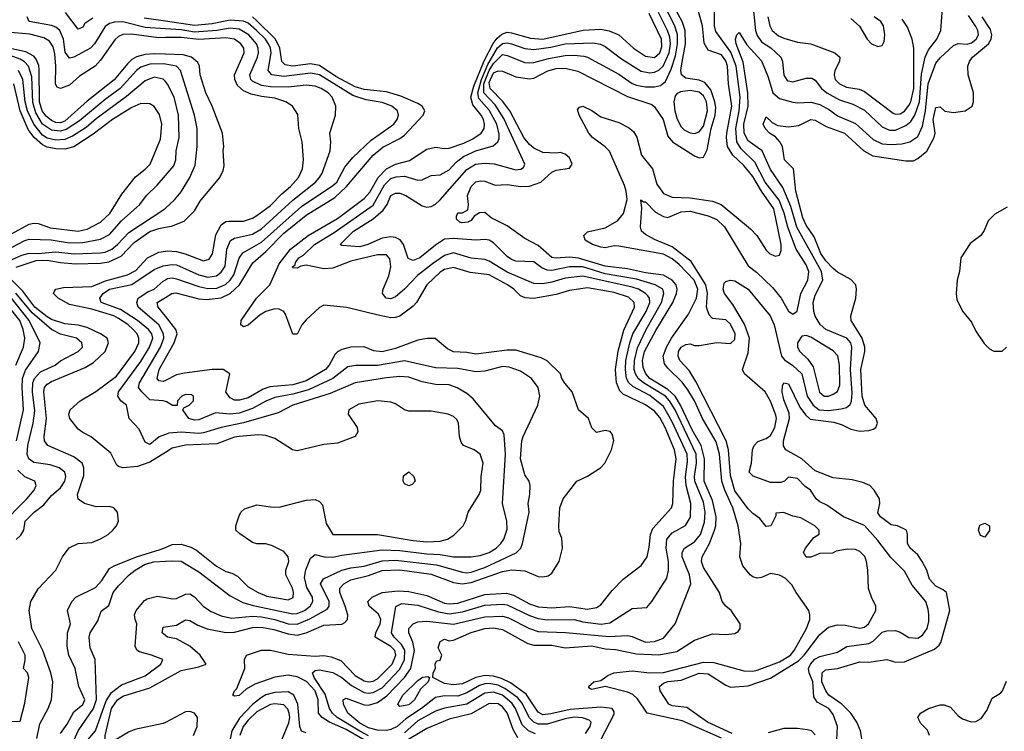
# Model space of a CAD drawing. Header units: inches. Extents: x 1793402 to 1900366, y 320852 to 470679.
# Tile 362 of 604: x 1849347 to 1853757, y 425248 to 428438. Entities that reach past the tile are written whole.
import ezdxf

# ---------------------------------------------------------------- set-up
doc = ezdxf.new("R2010")
doc.units = ezdxf.units.IN
doc.header["$MEASUREMENT"] = 0
doc.layers.add('B8442', color=7, linetype='Continuous')
doc.layers.add('B8452', color=7, linetype='Continuous')

msp = doc.modelspace()

# ---------------------------------------------------------------- linework, layer by layer
at = {"layer": 'B8442', "color": 4}
for points, elevation in [([(1849674.9, 428445.1), (1849639.8, 428420.2), (1849630, 428404), (1849610, 428395.3), (1849552.7, 428470)], 308), ([(1850000, 428397), (1849910, 428402.4), (1849810, 428428.5), (1849772.7, 428427.3), (1849750, 428420.5), (1849730, 428407.3), (1849682.4, 428330), (1849664.9, 428310), (1849590, 428269.4), (1849570, 428265.2), (1849551.7, 428291.7), (1849543.5, 428350), (1849527, 428390), (1849510, 428403.6), (1849490, 428411.5), (1849390, 428429.6), (1849380.9, 428450)], 312), ([(1850000, 428430.5), (1849904.7, 428444.7)], 308), ([(1850000, 428357.4), (1849970, 428357.1), (1849847.7, 428372.3), (1849809, 428371), (1849790, 428362.9), (1849772.8, 428347.2), (1849710, 428257), (1849685.5, 428230), (1849615.6, 428184.4), (1849570, 428145.1), (1849530, 428129.4), (1849515.1, 428135.1), (1849508.2, 428148.2), (1849509.8, 428230.2), (1849505.5, 428285.5), (1849496.9, 428316.9), (1849481.5, 428341.5), (1849456.1, 428356.1), (1849393.5, 428373.5), (1849290, 428382)], 316), ([(1850000, 428238.1), (1849990, 428239.8), (1849930, 428238.5), (1849890, 428224.7), (1849870, 428209.6), (1849797.6, 428130), (1849730, 428080.4), (1849615.3, 427984.7), (1849554.9, 427945.1), (1849530, 427938.4), (1849490, 427942.4), (1849450, 427969.8), (1849420.4, 428020.4), (1849406.5, 428066.5), (1849401.8, 428181.8), (1849386.9, 428230), (1849369, 428249), (1849350, 428260.4), (1849230, 428304.2)], 328), ([(1850000, 428282.6), (1849950, 428284.5), (1849910, 428282), (1849870, 428271.1), (1849850, 428259.7), (1849830, 428240.5), (1849771, 428169), (1849650, 428072.8), (1849550, 427983.1), (1849530, 427976.1), (1849510, 427977.2), (1849490, 427985.3), (1849465.7, 428005.7), (1849448.2, 428030), (1849436, 428070), (1849435.3, 428215.3), (1849433, 428233), (1849420.9, 428260.9), (1849410, 428274), (1849374.4, 428294.4), (1849270, 428316.3)], 324), ([(1850000, 428160.5), (1849990, 428171.8), (1849950, 428179.6), (1849910, 428163.6), (1849825.9, 428094.1), (1849690, 427993.7), (1849645.6, 427954.4), (1849584.6, 427915.4), (1849550, 427901.4), (1849510, 427897.8), (1849470, 427906.8), (1849450, 427920.4), (1849410, 427969.7), (1849382.9, 428030), (1849372.4, 428070), (1849362, 428170), (1849342.4, 428210)], 332), ([(1849310, 427478.7), (1849390, 427521.3), (1849410, 427526.4), (1849430, 427524.4), (1849485.4, 427505.4), (1849610, 427490.4), (1849650, 427499.3), (1849710, 427530.5), (1849750.9, 427569.1), (1849804.4, 427655.6), (1849866, 427734), (1849910, 427767.3), (1849932, 427790), (1849978.3, 427901.7), (1849984.5, 427970), (1849972.9, 428012.9), (1849950, 428049.2), (1849930, 428060.9), (1849890, 428062), (1849850, 428043.6), (1849763, 427990), (1849675.8, 427924.2), (1849590, 427868.5), (1849550, 427858.2), (1849510, 427858.8), (1849470, 427866.4), (1849450, 427876.4), (1849412.3, 427910), (1849385.6, 427945.6), (1849349.2, 428029.2), (1849321.5, 428150)], 336), ([(1849310, 427416.5), (1849370, 427448.8), (1849390, 427454.9), (1849488.3, 427451.7), (1849570, 427438.3), (1849630, 427439.1), (1849710, 427453.7), (1849750, 427474.4), (1849803.6, 427536.4), (1849886, 427610), (1849916, 427650), (1849963.8, 427696.2), (1850000, 427738.9)], 332), ([(1849290, 427352.9), (1849356.9, 427383.1), (1849390, 427391.7), (1849430, 427390.2), (1849510, 427397.7), (1849590.9, 427389.1), (1849710, 427392.9), (1849730, 427396), (1849760.7, 427410), (1849786, 427430), (1849835.8, 427484.2), (1849992.9, 427587.1), (1850000, 427593.4)], 328), ([(1849332, 427328), (1849421.7, 427358.3), (1849470, 427360.2), (1849530, 427349.1), (1849596.6, 427343.4), (1849710, 427346), (1849747.2, 427352.8), (1849801.8, 427378.2), (1849860.5, 427439.5), (1849930, 427488.8), (1849970, 427502.6), (1850000, 427508.1)], 324), ([(1850000, 426498.6), (1849930, 426454.7), (1849875.1, 426435.1), (1849810, 426429.6), (1849790, 426435.1), (1849782, 426442), (1849755.6, 426495.6), (1849667.7, 426567.7), (1849630, 426587), (1849610, 426602.7), (1849572.7, 426650), (1849567.6, 426670), (1849573.2, 426690), (1849618, 426730), (1849688.8, 426771.2), (1849780.5, 426839.5), (1849863, 426950), (1849881.3, 426990), (1849881.3, 427010), (1849872.8, 427030), (1849855.8, 427050), (1849831.9, 427071.9), (1849790, 427099.2), (1849769.3, 427110), (1849670, 427140.9), (1849570, 427161.5), (1849519, 427190), (1849499, 427210), (1849502, 427218), (1849508.7, 427230), (1849543, 427237), (1849670, 427242.4), (1849732.3, 427267.7), (1849830, 427293.6), (1849866.8, 427313.2), (1849919.6, 427370), (1849970, 427395.6), (1850000, 427400.6)], 316), ([(1850000, 426578.1), (1849972.4, 426567.6), (1849930, 426533.2), (1849910, 426544), (1849882.3, 426602.3), (1849837.6, 426650), (1849826, 426710), (1849800.7, 426730), (1849787.3, 426750), (1849789.6, 426770), (1849890, 426906.4), (1849928.5, 426970), (1849944, 427010), (1849939.7, 427030), (1849924.2, 427050), (1849875.1, 427090), (1849799.1, 427139.1), (1849712.3, 427170), (1849706.6, 427190), (1849720.5, 427210), (1849749.5, 427230), (1849850, 427251.7), (1849950, 427318.4), (1849990, 427334.4), (1850000, 427336.1)], 312), ([(1849424, 425216), (1849438, 425282), (1849475.1, 425350), (1849489.6, 425390), (1849495.1, 425470), (1849487.4, 425510), (1849451, 425610), (1849402, 425710), (1849389.7, 425790), (1849397.6, 425830), (1849430, 425886.8), (1849509, 425970), (1849539, 426030), (1849569.5, 426070.5), (1849609.5, 426090.5), (1849670, 426094), (1849710, 426110.6), (1849744, 426130), (1849765.2, 426150), (1849781.2, 426170), (1849789.3, 426190.7), (1849785.2, 426230), (1849769.4, 426249.4), (1849750, 426256), (1849690, 426255.1), (1849638, 426270), (1849609.3, 426289.3), (1849606.6, 426310), (1849635.3, 426395.3), (1849635.1, 426430), (1849627.6, 426450), (1849590, 426478.3), (1849473.2, 426530), (1849458.4, 426550), (1849456.3, 426570), (1849467.1, 426650), (1849455.8, 426770), (1849458.7, 426790), (1849470, 426803.8), (1849490, 426816.4), (1849641.3, 426878.7), (1849678, 426902), (1849730, 426950.7), (1849745.1, 426990), (1849739.5, 427010), (1849709.3, 427030), (1849650, 427057.7), (1849610, 427068.5), (1849550, 427075.1), (1849490, 427094.8), (1849470, 427106.3), (1849415, 427150), (1849361.6, 427221.6), (1849312.8, 427270)], 324), ([(1850000, 426726.6), (1849989.4, 426729.4), (1849930, 426734.5), (1849894, 426770), (1849879.5, 426790), (1849883.6, 426810), (1849978.5, 426970), (1849993.3, 427010), (1849992.1, 427030), (1849969.8, 427069.8), (1849878.4, 427150), (1849871.8, 427170), (1849878, 427190), (1849921.8, 427218.2), (1849950, 427230.4), (1849990, 427266.4), (1850000, 427271.9)], 308), ([(1849333.7, 426550), (1849365.1, 426690), (1849358.2, 426790), (1849359.8, 426830), (1849373.6, 426866.4), (1849431.6, 426950), (1849438.4, 426990), (1849389.8, 427090), (1849310, 427189.8)], 332), ([(1849331.8, 426108.2), (1849352.9, 426127.1), (1849366.6, 426150), (1849372.3, 426190), (1849411.8, 426230), (1849455.8, 426264.2), (1849490, 426304.9), (1849530, 426339.1), (1849549.6, 426370), (1849554, 426390), (1849549.3, 426410), (1849524, 426430), (1849483.3, 426443.3), (1849410, 426454), (1849387.6, 426470), (1849381.3, 426490), (1849384, 426530), (1849407.1, 426630), (1849414.6, 426685.4), (1849404.8, 426770), (1849405.7, 426810), (1849413, 426830), (1849440.1, 426859.9), (1849506, 426890), (1849530, 426908.2), (1849609, 426950), (1849629.2, 426970), (1849625.2, 426990), (1849602, 427010), (1849530, 427027.8), (1849489.8, 427049.8), (1849403.7, 427123.7), (1849330, 427212.5)], 328), ([(1850000, 427108.8), (1849967, 427150), (1849963.7, 427170), (1850000, 427192.2)], 304), ([(1849330.8, 426889.2), (1849364.7, 426970), (1849369.7, 427010), (1849362.7, 427050), (1849348.4, 427090), (1849290, 427162.7)], 336), ([(1850000, 426821.2), (1849990, 426816.2), (1849970, 426819.3), (1849962.9, 426830), (1849971.5, 426870), (1850000, 426920.8)], 304), ([(1849260.7, 426170), (1849379.5, 426290), (1849412.3, 426330), (1849421.2, 426350), (1849415.3, 426370), (1849370, 426389.4), (1849338.8, 426418.8)], 332), ([(1849530, 425238.8), (1849559.6, 425280.4), (1849590, 425335.5), (1849630, 425368.2), (1849639.6, 425390), (1849612.8, 425450), (1849595.6, 425530), (1849567.8, 425590), (1849559.6, 425630), (1849560.9, 425690), (1849575.1, 425730), (1849560.9, 425790), (1849581.6, 425830), (1849598.4, 425850), (1849686.5, 425893.5), (1849715.3, 425924.7), (1849750, 425978), (1849770, 425990.2), (1849869.8, 426030.2), (1849977, 426063), (1850000, 426072.8)], 316), ([(1849591.1, 425210), (1849608.8, 425251.2), (1849677.2, 425350), (1849691, 425391), (1849686, 425570), (1849663.3, 425623.3), (1849658, 425670), (1849662.7, 425690), (1849697, 425743), (1849712.5, 425787.5), (1849747.2, 425812.8), (1849766.6, 425870), (1849790, 425900.7), (1849838, 425950), (1849864.5, 425970), (1849910, 425997.4), (1849948.2, 426008.2), (1850000, 426011.2)], 312), ([(1849653.3, 425210), (1849687.3, 425250), (1849734.2, 425385.8), (1849758, 425422), (1849803.5, 425456.5), (1849910, 425497.1), (1849979, 425550), (1849988, 425570), (1849938, 425590), (1849884.2, 425604.2), (1849872.3, 425612.3), (1849865.2, 425630), (1849872.7, 425730), (1849864, 425750), (1849862, 425770), (1849869, 425790), (1849905.6, 425834.4), (1849918, 425842), (1849965.2, 425854.8), (1850000, 425848.4)], 308), ([(1850000, 425677.4), (1849985.2, 425690), (1849990, 425716), (1850000, 425717.5)], 304), ([(1849310, 425292), (1849350, 425294), (1849370, 425374), (1849389, 425490), (1849382, 425510), (1849364, 425530), (1849372, 425568), (1849371.8, 425590), (1849342, 425650)], 328), ([(1850000, 425288.7), (1849990, 425283.5), (1849862.8, 425257.2), (1849834.6, 425245.4), (1849750, 425194), (1849730, 425208.7), (1849729.6, 425229.6), (1849758.4, 425350), (1849785.7, 425390), (1849810, 425405.5), (1849930, 425443.1), (1850000, 425482.4)], 304)]:
    msp.add_lwpolyline(points, dxfattribs=dict(at, elevation=elevation))
at = {"layer": 'B8452', "color": 4}
for points, elevation in [([(1852490, 425217.8), (1852314.8, 425294.8), (1852157.2, 425330), (1852114.2, 425394.2), (1852092.9, 425412.9), (1852070, 425424.4), (1851970, 425449.5), (1851910, 425435.3), (1851900.2, 425440.2), (1851895.3, 425450), (1851918, 425470), (1851950, 425476), (1851981.2, 425498.8), (1852008, 425510), (1852090, 425520.2), (1852170, 425511.2), (1852230, 425512), (1852410, 425558.2), (1852456.5, 425556.5), (1852590, 425519.5), (1852630, 425518.7), (1852650, 425523.1), (1852750, 425559.6), (1852798.7, 425590), (1852815.8, 425610), (1852871.6, 425710), (1852886.6, 425750), (1852886, 425770), (1852881.2, 425790), (1852824, 425870), (1852805.6, 425905.6), (1852775.5, 425935.5), (1852750, 425948.7), (1852710, 425955.3), (1852670, 425938), (1852650, 425935.3), (1852630, 425941.2), (1852619, 425950), (1852585.2, 425990), (1852572.7, 426030), (1852577, 426090), (1852564.4, 426170), (1852541.4, 426250), (1852505, 426330), (1852491.8, 426370), (1852480.7, 426490), (1852465.8, 426545.8), (1852404.8, 426650), (1852368.8, 426730), (1852339.6, 426779.6), (1852313.5, 426813.5), (1852250, 426875.6), (1852235.6, 426895.6), (1852229.7, 426930), (1852243.5, 426970), (1852266, 427010), (1852342.4, 427117.6), (1852378.2, 427190), (1852383.8, 427230), (1852367.7, 427270), (1852300.9, 427340.9), (1852270, 427366), (1852230, 427387.3), (1852030, 427423.5), (1852010, 427424), (1851970, 427415.4), (1851950, 427418.3), (1851913.2, 427430), (1851879.3, 427450), (1851873.2, 427470), (1851890, 427486.8), (1851970, 427504.4), (1852024, 427536), (1852051.2, 427568.8), (1852068.1, 427631.9), (1852063.5, 427670), (1852055.2, 427695.2), (1851988.6, 427848.6), (1851968.7, 427868.7), (1851912, 427910), (1851895.6, 427930), (1851852.7, 428010), (1851845.2, 428034.8), (1851854, 428046), (1851870, 428050.6), (1851910, 428030.5), (1851950, 428002), (1852030, 427976.4), (1852074.1, 427954.1), (1852096.2, 427936.2), (1852111.8, 427911.8), (1852132.4, 427830), (1852181.6, 427770), (1852200.3, 427700.3), (1852230, 427659.1), (1852270, 427642.4), (1852350, 427638.9), (1852450, 427624.9), (1852489, 427609), (1852620.6, 427500.6), (1852648, 427470), (1852690, 427404.7), (1852704.7, 427390), (1852730, 427378), (1852750, 427382), (1852757.2, 427402.8), (1852757, 427430), (1852724.8, 427590), (1852669.2, 427669.2), (1852630, 427734.7), (1852590, 427784.2), (1852540.5, 427830), (1852517.3, 427870), (1852512, 427910), (1852514, 427930), (1852536.2, 428050), (1852522, 428150), (1852517.6, 428230), (1852510, 428254), (1852490, 428279.7), (1852430, 428300.9), (1852412.4, 428332.4), (1852405.6, 428410), (1852372.4, 428530)], 276), ([(1850910, 425199.1), (1850810, 425256.8), (1850735.1, 425290), (1850701.3, 425310), (1850685.7, 425330), (1850683.8, 425390), (1850670.7, 425430), (1850631.7, 425471.7), (1850590, 425492), (1850550, 425499.8), (1850490, 425491.8), (1850400.8, 425459.2), (1850362, 425438), (1850330, 425409.6), (1850310, 425406), (1850302, 425410), (1850309.4, 425430), (1850319.7, 425440.3), (1850355.8, 425530), (1850354, 425570), (1850363.7, 425590), (1850430, 425611.6), (1850470, 425611.6), (1850550, 425593.8), (1850670, 425586), (1850710, 425588.5), (1850742.6, 425582.6), (1850785.5, 425565.5), (1850850, 425498.7), (1850890, 425474.9), (1850910, 425470.3), (1850930, 425473.4), (1850950, 425483.1), (1851016, 425550), (1851032.1, 425590), (1851026.9, 425610), (1851010, 425628.2), (1850939.3, 425670), (1850942, 425690), (1850962.4, 425730), (1850964.2, 425750), (1850954.2, 425774.2), (1850912.3, 425810), (1850907, 425830), (1850926, 425850), (1850970, 425870.3), (1851042, 425878), (1851090, 425875.2), (1851170, 425856.5), (1851250, 425823.2), (1851270, 425819.1), (1851310, 425822.4), (1851430, 425861.3), (1851527.9, 425867.9), (1851559.1, 425859.1), (1851630, 425819.6), (1851670, 425806.3), (1851730, 425801.7), (1851810, 425807.6), (1851890, 425795.8), (1851930, 425803), (1851950, 425814.8), (1852000.1, 425879.9), (1852049.6, 425930.4), (1852130, 425991.3), (1852157.2, 426030), (1852166.6, 426073.4), (1852171.8, 426130), (1852183, 426157), (1852266, 426250), (1852272, 426270), (1852274.7, 426370), (1852288, 426470), (1852279.7, 426510), (1852238.5, 426610), (1852214.4, 426654.4), (1852190, 426683.5), (1852150, 426711.1), (1852050, 426759.7), (1852035.1, 426775.1), (1852019.7, 426810), (1852016, 426870), (1852027.1, 426952.9), (1852053.4, 427046.6), (1852101.3, 427150), (1852099.6, 427170), (1852073.8, 427193.8), (1852010, 427215.3), (1851890, 427236.4), (1851810, 427224.2), (1851750, 427206.6), (1851650, 427188.2), (1851611.3, 427191.3), (1851590, 427200.9), (1851560.9, 427230), (1851532.3, 427250), (1851450, 427294), (1851365.1, 427305.1), (1851290, 427326.6), (1851250, 427318.9), (1851230, 427306.3), (1851170.2, 427249.8), (1851124.4, 427170), (1851110, 427154), (1851050, 427109.6), (1851030, 427102.9), (1851010, 427101.6), (1850952.9, 427112.9), (1850812.8, 427147.2), (1850710, 427158), (1850690, 427148), (1850630, 427093.2), (1850610.7, 427070), (1850590, 427028), (1850570, 427028), (1850537.4, 427117.4), (1850529.6, 427129.6), (1850510, 427140.7), (1850490, 427141.6), (1850450, 427129.6), (1850424.4, 427115.6), (1850370, 427069.3), (1850350, 427062), (1850338, 427070), (1850339, 427090), (1850407.6, 427190), (1850467, 427250), (1850510, 427343.8), (1850560.4, 427410), (1850639.6, 427470), (1850770, 427546.5), (1850890, 427637), (1850915.6, 427664.4), (1850952.3, 427730), (1850990, 427768.9), (1851030, 427790.3), (1851093.3, 427806.7), (1851170, 427857.1), (1851210, 427866), (1851250, 427860.4), (1851270, 427862.4), (1851336.3, 427883.7), (1851376.5, 427903.5), (1851414.5, 427930), (1851427.8, 427950), (1851429.7, 427970), (1851424, 427990), (1851414, 428010), (1851376.8, 428056.8), (1851367.6, 428090), (1851380.8, 428139.2), (1851427.2, 428252.8), (1851468.4, 428331.6), (1851485.6, 428354.4), (1851507.1, 428372.9), (1851530, 428381.5), (1851550, 428379.6), (1851634.3, 428354.3), (1851690, 428351.2), (1851870.3, 428390.3), (1851950, 428396), (1851987.7, 428387.7), (1852030.3, 428370.3), (1852096.3, 428310), (1852150, 428274.4), (1852190, 428268.5), (1852214, 428290), (1852223.5, 428316.5), (1852222.3, 428350), (1852166.1, 428466.1)], 296), ([(1850910, 425228.4), (1850870, 425248.5), (1850769.7, 425310), (1850748, 425330), (1850735.4, 425350), (1850715.4, 425415.4), (1850666.6, 425490), (1850659.3, 425510), (1850670, 425520.7), (1850690, 425523.8), (1850750, 425511.8), (1850790, 425490.3), (1850833.6, 425453.6), (1850890, 425422.7), (1850910, 425419), (1850930, 425422), (1850970, 425442.7), (1851050, 425527.2), (1851070.8, 425570), (1851072.8, 425612.8), (1851058, 425638), (1851024.7, 425670), (1851012.8, 425690), (1851031.9, 425808.1), (1851058.7, 425821.3), (1851130, 425814.6), (1851223.7, 425783.7), (1851270, 425775.5), (1851330, 425784.7), (1851430, 425814), (1851510, 425818.9), (1851530, 425816), (1851630, 425767.4), (1851670, 425754.3), (1851710, 425747.7), (1851830, 425750.3), (1851870, 425738.9), (1851951.2, 425728.8), (1851990, 425734.4), (1852090, 425798.8), (1852156, 425804), (1852179, 425830), (1852245.4, 425934.6), (1852253.3, 425970), (1852252.8, 426010), (1852242, 426070), (1852245.6, 426110), (1852270, 426138), (1852329.6, 426170.4), (1852351.3, 426208.7), (1852353, 426270), (1852332.1, 426350), (1852328.6, 426388.6), (1852337.8, 426457.8), (1852336.1, 426490), (1852270, 426635.6), (1852230, 426704.7), (1852170, 426752.9), (1852093.3, 426793.3), (1852074.7, 426810), (1852065.1, 426830), (1852060.3, 426870), (1852062.2, 426910), (1852079.3, 426990), (1852093.5, 427030), (1852153.5, 427130), (1852169.7, 427170), (1852167.8, 427190), (1852160.4, 427200.4), (1852150.7, 427210.7), (1852118, 427230), (1852090, 427239.8), (1851870, 427288.5), (1851790, 427279.8), (1851730, 427261.1), (1851690, 427254.7), (1851650, 427256.2), (1851530, 427306), (1851450, 427355.6), (1851430, 427362.4), (1851370, 427369.6), (1851290, 427392.8), (1851250, 427381.3), (1851195.8, 427344.2), (1851129.1, 427290.9), (1851070, 427229.4), (1851030, 427195.1), (1851010, 427187.3), (1850989, 427190), (1850972.7, 427210), (1850974.5, 427230), (1851000.7, 427290), (1851009.6, 427330), (1851005.6, 427365.6), (1850990, 427383.7), (1850950, 427384.2), (1850830, 427356.3), (1850750, 427323.5), (1850710, 427321), (1850630, 427338), (1850606.8, 427333.2), (1850590, 427324), (1850570, 427326), (1850569.5, 427330), (1850580.4, 427339.6), (1850582.7, 427350), (1850597.2, 427370), (1850617.7, 427382.3), (1850667.3, 427430), (1850755.6, 427484.4), (1850930, 427607), (1850981.7, 427698.3), (1851010, 427725.7), (1851033.8, 427733.8), (1851070, 427735.8), (1851130, 427718), (1851150, 427720.7), (1851190, 427738.8), (1851230, 427742), (1851270, 427765.5), (1851301.4, 427798.6), (1851334.8, 427825.2), (1851389.8, 427850.2), (1851467.8, 427872.2), (1851489.3, 427890), (1851494.9, 427905.1), (1851494.9, 427925.1), (1851483.5, 427970), (1851450, 428033), (1851403.9, 428083.9), (1851399, 428110), (1851415.6, 428170), (1851443.7, 428236.3), (1851487.7, 428312.3), (1851510, 428331.2), (1851530, 428334), (1851550, 428330.2), (1851610, 428308.9), (1851650, 428304), (1851725.9, 428314.1), (1851790, 428329), (1851914.7, 428334.7), (1851948.5, 428328.5), (1851970, 428318), (1852043, 428263), (1852130, 428206.7), (1852170, 428200.3), (1852190, 428202.6), (1852210, 428211.8), (1852229.7, 428230), (1852256.2, 428290), (1852261.8, 428330), (1852259.1, 428359.1), (1852248.7, 428390), (1852207.6, 428470)], 292), ([(1851880.7, 425239.3), (1851902.9, 425270), (1851906.6, 425290), (1851898.3, 425298.3), (1851868.3, 425308.3), (1851830, 425311.9), (1851790, 425305.1), (1851710, 425280.8), (1851670, 425280.4), (1851649.8, 425289.8), (1851630, 425309.6), (1851596.2, 425376.2), (1851578.6, 425398.6), (1851520.6, 425440.6), (1851490, 425454.8), (1851450, 425462.3), (1851430, 425460.7), (1851406.8, 425453.2), (1851350, 425420.4), (1851310, 425406.2), (1851250, 425407.1), (1851210, 425399.7), (1851147.2, 425350), (1851076.2, 425303.8), (1851038.4, 425270), (1851010, 425256), (1850990, 425252.3), (1850950, 425253.5), (1850910, 425263.8), (1850870, 425284.5), (1850817.6, 425330), (1850798, 425370), (1850795.3, 425390), (1850810, 425397.3), (1850890, 425367), (1850910, 425365.7), (1850950, 425378.3), (1850992.2, 425407.8), (1851071.2, 425490), (1851099.1, 425530), (1851116, 425610), (1851108.6, 425648.6), (1851089.5, 425690), (1851089.4, 425710), (1851110, 425730.8), (1851130, 425739.1), (1851170, 425742), (1851290, 425728.9), (1851430, 425762.3), (1851510, 425764.9), (1851536.7, 425756.7), (1851630, 425708.7), (1851670, 425695.3), (1851791.7, 425691.7), (1851986.9, 425673.1), (1852070, 425678), (1852090, 425674), (1852150, 425648.5), (1852190, 425650.4), (1852230, 425665.5), (1852282.7, 425730), (1852352.3, 425910), (1852347, 425950), (1852314, 426030), (1852314.5, 426050), (1852325.2, 426070), (1852370, 426097.1), (1852396.3, 426130), (1852414.5, 426185.5), (1852417.7, 426230), (1852410, 426276), (1852370.8, 426370), (1852368.8, 426390), (1852378.8, 426450), (1852376.2, 426490), (1852282.2, 426690), (1852258.2, 426730), (1852239.1, 426750), (1852140.5, 426810), (1852116.4, 426830), (1852104.5, 426850), (1852099.8, 426870), (1852100.3, 426910), (1852113.5, 426966.5), (1852153.3, 427050), (1852222.3, 427170), (1852232.8, 427210), (1852227, 427230), (1852193.2, 427250), (1852110, 427274.6), (1851970, 427298.5), (1851870, 427330.7), (1851810, 427330.8), (1851730, 427314), (1851710, 427315.4), (1851685.1, 427325.1), (1851650, 427352), (1851570, 427355.1), (1851550, 427363.7), (1851530, 427377.2), (1851470, 427437.2), (1851450, 427449.3), (1851432, 427452), (1851390.4, 427449.6), (1851290, 427457.4), (1851250, 427453.6), (1851210, 427427.6), (1851139.1, 427370), (1851110, 427358.4), (1851087.8, 427367.8), (1851066, 427430), (1851051, 427451), (1851030, 427462.4), (1851010, 427464.7), (1850970, 427458.7), (1850906.8, 427430), (1850870, 427419.7), (1850790, 427425.2), (1850782, 427430), (1850842, 427490), (1850930, 427545.3), (1850975.7, 427584.3), (1850993.6, 427610), (1851010, 427650.5), (1851030, 427660.5), (1851050, 427660.5), (1851076, 427650), (1851150, 427604), (1851170, 427597.3), (1851190, 427600.7), (1851210, 427610.8), (1851230, 427630.7), (1851350, 427766.7), (1851389.2, 427790), (1851430, 427794.9), (1851472, 427792), (1851570, 427765.5), (1851592.3, 427767.7), (1851604, 427776), (1851609, 427790), (1851514.9, 427994.9), (1851476.7, 428056.7), (1851426.1, 428110), (1851426.1, 428150), (1851449.9, 428210.1), (1851470, 428241.6), (1851510, 428281.1), (1851530, 428278), (1851610, 428246.4), (1851630, 428244.4), (1851650, 428245.3), (1851716.3, 428263.7), (1851790, 428276.9), (1851830, 428278.9), (1851874.3, 428274.3), (1851890.8, 428270), (1852030, 428194.4), (1852090, 428152.4), (1852110, 428143.7), (1852150, 428136.5), (1852190, 428137), (1852217.1, 428142.9), (1852239.8, 428160.2), (1852264.6, 428215.4), (1852283.6, 428276.4), (1852294, 428330), (1852293.5, 428370), (1852281.4, 428410), (1852240.3, 428490)], 288), ([(1851949.4, 425210), (1852010, 425326), (1852010, 425335.3), (1852001.2, 425350), (1851950, 425357.2), (1851813.2, 425346.8), (1851726.1, 425326.1), (1851690, 425322.3), (1851670, 425334), (1851615, 425415), (1851545.7, 425465.7), (1851505.4, 425485.4), (1851470, 425495.6), (1851430, 425499.3), (1851390.2, 425489.8), (1851330, 425461), (1851290, 425456.4), (1851250, 425463.5), (1851198, 425490), (1851199, 425510), (1851209, 425530), (1851208.7, 425551.3), (1851215.3, 425564.7), (1851230, 425566.8), (1851237.2, 425590), (1851222, 425622), (1851230, 425651.3), (1851250, 425661), (1851270, 425654), (1851290, 425657.1), (1851368.7, 425691.3), (1851431, 425709), (1851470, 425712.7), (1851510, 425704.9), (1851622.8, 425642.8), (1851650, 425634.6), (1851730, 425634.9), (1851790, 425623.1), (1851910, 425631.6), (1851970, 425618.9), (1852015.9, 425615.9), (1852110, 425596.1), (1852210, 425591.5), (1852290, 425605.7), (1852370, 425657.3), (1852450, 425684.9), (1852510, 425682), (1852550, 425687.3), (1852564.7, 425695.3), (1852574, 425710), (1852573.2, 425730), (1852534, 425790), (1852510, 425808.7), (1852494, 425830), (1852480.9, 425870), (1852410, 425982.7), (1852400.5, 426010), (1852403.6, 426030), (1852436.9, 426090), (1852459.1, 426150), (1852464.8, 426170), (1852466.4, 426210), (1852450, 426283.7), (1852413.1, 426370), (1852414.8, 426470), (1852398.9, 426530), (1852359, 426599), (1852307.3, 426710), (1852283.1, 426750), (1852250, 426781.1), (1852169.7, 426830), (1852151, 426850), (1852139.4, 426879.4), (1852137.1, 426910), (1852146, 426950), (1852195.6, 427044.4), (1852272.1, 427170), (1852288.4, 427210), (1852291.1, 427230), (1852286.6, 427250), (1852270, 427271.1), (1852230, 427292.1), (1852150, 427302.8), (1852070, 427320.8), (1851970, 427333.5), (1851850, 427368.9), (1851810, 427372.8), (1851750, 427368.5), (1851730, 427371.5), (1851670, 427425.6), (1851610, 427457), (1851530, 427514.5), (1851459, 427550), (1851430, 427573.2), (1851407.1, 427572.9), (1851382.8, 427557.2), (1851370, 427538), (1851354, 427530), (1851327.3, 427527.3), (1851318, 427530), (1851304, 427544), (1851303.1, 427556.9), (1851310, 427572), (1851330, 427572), (1851354, 427586), (1851357.2, 427610), (1851353.2, 427650), (1851369.4, 427690), (1851390, 427710.5), (1851410, 427716.3), (1851430, 427713.4), (1851476.3, 427696.3), (1851530, 427698.7), (1851590, 427690.3), (1851630, 427691.7), (1851680.9, 427710), (1851730, 427754.8), (1851750, 427764), (1851810, 427772), (1851822, 427790), (1851810, 427818), (1851790, 427835.3), (1851770, 427842), (1851750, 427839), (1851690, 427842), (1851650, 427862.4), (1851630, 427878), (1851604.8, 427910), (1851543.1, 428030), (1851511.3, 428071.3), (1851454.5, 428130), (1851450, 428156.3), (1851470, 428199), (1851490, 428208.5), (1851510, 428206.4), (1851570, 428181.3), (1851630, 428173.1), (1851650, 428175.3), (1851712.1, 428207.9), (1851750, 428218.9), (1851790, 428220.3), (1851847.4, 428207.4), (1852070, 428093.7), (1852177.7, 428057.7), (1852190, 428047.3), (1852228.5, 427990), (1852250, 427916), (1852270.3, 427890.3), (1852370, 427827.3), (1852390, 427818.8), (1852410, 427821), (1852426, 427854), (1852444.2, 427950), (1852461.5, 428010), (1852464.5, 428044.5), (1852460.7, 428070), (1852442.8, 428122.8), (1852415.7, 428155.7), (1852390, 428167.1), (1852330, 428175.1), (1852311.8, 428190), (1852308.4, 428210), (1852311.1, 428231.1), (1852329.8, 428330.2), (1852327.9, 428390), (1852314.2, 428430), (1852282, 428490)], 284), ([(1852538.4, 425238.4), (1852427.3, 425290), (1852335.1, 425355.1), (1852270, 425362.9), (1852254, 425370), (1852216, 425430), (1852212.7, 425450), (1852230, 425464.9), (1852250, 425471.6), (1852310, 425478), (1852390, 425508.7), (1852430, 425506.7), (1852510, 425454.9), (1852530, 425446.7), (1852610, 425452), (1852710, 425487), (1852835.3, 425564.7), (1852860.5, 425590), (1852930, 425683), (1852970, 425715.5), (1853010, 425726), (1853044.1, 425724.1), (1853110, 425710.5), (1853130, 425715.5), (1853149.3, 425730), (1853182, 425790), (1853182, 425810), (1853162, 425850), (1853149.3, 425889.3), (1853146, 425970), (1853139.3, 426010), (1853131.7, 426031.7), (1853110, 426054), (1853090, 426064), (1853055.3, 426064.7), (1853003.6, 426056.4), (1852987.3, 426047.3), (1852930, 426046), (1852890, 426028.7), (1852870, 426029), (1852858, 426050), (1852866, 426070), (1852903.1, 426116.9), (1852927.3, 426132.7), (1852928, 426150), (1852908, 426170), (1852845.6, 426205.6), (1852810, 426213.2), (1852770, 426228.7), (1852751.6, 426228.4), (1852734, 426226), (1852734, 426214), (1852711.3, 426170), (1852690, 426166), (1852662, 426202), (1852630, 426224), (1852610, 426245.2), (1852550, 426326.6), (1852530, 426395.3), (1852522, 426510), (1852511.5, 426550), (1852375.8, 426815.8), (1852346.2, 426866.2), (1852303.7, 426910), (1852296, 426930), (1852298, 426950), (1852309.5, 426970), (1852330, 426982.8), (1852350, 426984.7), (1852370, 426978), (1852390, 426978), (1852470, 426991), (1852530, 426986.8), (1852550, 427004.7), (1852551.8, 427030), (1852530, 427073.2), (1852510, 427092.7), (1852450, 427099), (1852435.5, 427115.5), (1852423.6, 427150), (1852427.2, 427212.8), (1852419.8, 427250), (1852354.6, 427354.6), (1852270, 427419.7), (1852190, 427453), (1852150, 427474.5), (1852132.3, 427490), (1852127.3, 427510), (1852133.6, 427593.6), (1852129.5, 427630.5), (1852141, 427621), (1852150, 427621), (1852195.3, 427575.3), (1852230, 427555.5), (1852250, 427550.6), (1852310, 427576.5), (1852350, 427579.5), (1852430, 427558.4), (1852470, 427542.4), (1852504.4, 427510), (1852610, 427334.8), (1852646.9, 427306.9), (1852718.3, 427238.3), (1852757.3, 427190), (1852790, 427131.3), (1852810, 427118), (1852829, 427131), (1852845.1, 427210), (1852876.3, 427270), (1852881.7, 427310), (1852870, 427339.5), (1852824.8, 427410), (1852787.6, 427507.6), (1852771.3, 427571.3), (1852749.1, 427629.1), (1852686.2, 427710), (1852639.3, 427799.3), (1852578.5, 427858.5), (1852559.2, 427890), (1852554.8, 427950), (1852569.8, 428030), (1852574.4, 428090), (1852555.7, 428230), (1852531.6, 428291.6), (1852464.6, 428384.6), (1852458.4, 428410), (1852459, 428490)], 272), ([(1852631.7, 428491.7), (1852643.1, 428390), (1852650, 428366.8), (1852670, 428339.3), (1852711.4, 428311.4), (1852755.5, 428270), (1852763.8, 428250), (1852768.8, 428188.8), (1852784.9, 428164.9), (1852810, 428159.3), (1852870, 428175.5), (1852895.2, 428175.2), (1852910, 428166.8), (1852938, 428130), (1852962, 428110), (1853018.7, 428078.7), (1853078.7, 428058.7), (1853130, 428032.2), (1853210, 427958), (1853242.9, 427942.9), (1853270, 427943.1), (1853316.3, 427963.7), (1853338.4, 427981.6), (1853356.8, 428010), (1853377.1, 428070), (1853386.4, 428193.6), (1853401.7, 428270), (1853416.8, 428303.2), (1853454, 428350), (1853473.3, 428390), (1853480.7, 428490)], 272), ([(1850000, 427192.2), (1850029.2, 427210), (1850046.9, 427213.1), (1850150, 427187.2), (1850184, 427184), (1850250, 427191.4), (1850290, 427210.3), (1850331.1, 427250), (1850391.8, 427348.2), (1850450, 427399.5), (1850530, 427480.9), (1850630, 427562.3), (1850759.3, 427640.7), (1850811.1, 427690), (1850930, 427830.3), (1850973.5, 427866.5), (1851050, 427904.9), (1851070, 427920.4), (1851154, 428010), (1851161.2, 428030), (1851149.3, 428050), (1851130, 428062.9), (1851054.6, 428094.6), (1850990, 428114.2), (1850890, 428124.4), (1850850, 428136.5), (1850763.4, 428183.4), (1850690, 428232.7), (1850650, 428239.8), (1850570, 428229.8), (1850536, 428236), (1850522, 428250), (1850511.8, 428310), (1850492.8, 428350), (1850410, 428432.8), (1850389.7, 428450)], 304), ([(1850000, 427271.9), (1850010, 427277.4), (1850030, 427280.3), (1850050, 427276.5), (1850150, 427241.5), (1850190, 427232.7), (1850230, 427235.2), (1850268.8, 427251.2), (1850289.8, 427270.2), (1850306.3, 427293.7), (1850331, 427369), (1850347.3, 427392.7), (1850430, 427441.1), (1850610, 427600.9), (1850750, 427694), (1850767.6, 427710), (1850803.5, 427776.5), (1850839.3, 427820.7), (1850922, 427898), (1851022.7, 427970), (1851038, 427990), (1851043.7, 428010), (1851039.3, 428030), (1851014, 428050), (1850970, 428066), (1850898.9, 428078.9), (1850838.6, 428098.6), (1850690, 428190.9), (1850650, 428198.5), (1850530, 428182.7), (1850477.2, 428190), (1850459.5, 428210), (1850473.1, 428290), (1850470.9, 428310), (1850461.5, 428330), (1850448.4, 428350), (1850408.4, 428390), (1850370, 428422), (1850350, 428431.8), (1850290, 428436.2), (1850210, 428419.1), (1850130, 428411.2), (1850000, 428430.5)], 308), ([(1853007.3, 425210), (1853009.4, 425270), (1852990, 425324), (1852971.6, 425350), (1852918.4, 425378.4), (1852903.3, 425403.3), (1852899.8, 425470), (1852883.1, 425510), (1852879.7, 425530), (1852888.3, 425550), (1852908.9, 425571.1), (1852930, 425584.2), (1853010, 425602.8), (1853051.9, 425628.1), (1853150, 425641.6), (1853170, 425653), (1853210, 425692.7), (1853230, 425699.3), (1853270, 425700.5), (1853290, 425693.4), (1853330, 425668.4), (1853370, 425666.4), (1853390, 425679.1), (1853411.1, 425708.9), (1853418.6, 425741.4), (1853418.9, 425770), (1853416.2, 425796.2), (1853405.6, 425830), (1853344.2, 425904.2), (1853310, 425966), (1853248.2, 426028.2), (1853190, 426103.7), (1853130.8, 426170.8), (1853037.2, 426210), (1852961.6, 426261.6), (1852930, 426277.2), (1852914, 426290), (1852889.1, 426329.1), (1852865.6, 426345.6), (1852830, 426382), (1852790, 426388), (1852772, 426370), (1852756.3, 426363.7), (1852710, 426362.9), (1852632.5, 426392.5), (1852614, 426410), (1852625.2, 426450), (1852629.4, 426510.6), (1852637.2, 426530), (1852652.5, 426547.5), (1852690, 426560.7), (1852710, 426574.8), (1852729.5, 426610), (1852736.2, 426650), (1852734.2, 426665.8), (1852710, 426728.7), (1852686, 426770), (1852594, 426850), (1852584, 426870), (1852610, 426944.7), (1852616.4, 427010), (1852593.8, 427073.8), (1852541.8, 427161.8), (1852504.5, 427210), (1852498, 427230), (1852502.7, 427257.3), (1852510, 427264.7), (1852529, 427271), (1852550, 427267.3), (1852610, 427230.5), (1852708, 427110), (1852726, 427070), (1852759.3, 426930), (1852772.9, 426912.9), (1852810, 426888.5), (1852850, 426850.4), (1852874.6, 426750), (1852900.3, 426710), (1852927.7, 426690), (1852970, 426686.5), (1853026.6, 426693.4), (1853050, 426699.3), (1853066.5, 426713.5), (1853072.3, 426727.7), (1853075.3, 426764.7), (1853067.6, 426870), (1853074.7, 426970), (1853069.6, 426990), (1853052.3, 427010), (1852958, 427050), (1852932.2, 427072.2), (1852909.8, 427109.8), (1852903.5, 427130), (1852900.5, 427170), (1852910, 427202.8), (1852944.2, 427270), (1852938, 427310), (1852828.4, 427508.4), (1852800.6, 427600.6), (1852765.2, 427685.2), (1852710, 427766.6), (1852672, 427850), (1852610, 427895.6), (1852592.3, 427930), (1852590.9, 427970), (1852609.8, 428050), (1852608, 428110), (1852587.4, 428247.4), (1852556.2, 428330), (1852552.7, 428350), (1852559, 428370), (1852570, 428381), (1852604.4, 428324.4), (1852670, 428254), (1852699.9, 428179.9), (1852720.3, 428110), (1852750, 428084.9), (1852810, 428067.7), (1852830, 428064.9), (1852890, 428068.7), (1852930, 428057), (1852973.4, 428033.4), (1853010, 428006.4), (1853090, 427972.7), (1853170, 427900.4), (1853210, 427881.1), (1853250, 427878), (1853298.3, 427881.7), (1853334, 427890), (1853370, 427914), (1853390, 427961), (1853404.4, 428030), (1853416.2, 428150), (1853450, 428242.8), (1853470, 428267.3), (1853530, 428322.8), (1853550, 428330.8), (1853590, 428328.4), (1853610, 428334.4), (1853631.5, 428350), (1853641.3, 428370), (1853638.3, 428390), (1853630, 428406.6), (1853596.9, 428456.9)], 268), ([(1853123.7, 425190), (1853113.3, 425250), (1853096.2, 425290), (1853069.6, 425330), (1853029.6, 425370), (1852971.6, 425410), (1852956.9, 425430), (1852939.8, 425470), (1852941.6, 425510), (1852956.6, 425523.4), (1853010, 425530.2), (1853110, 425559.6), (1853150, 425558.3), (1853230, 425570.8), (1853270, 425558.8), (1853310, 425560.5), (1853443.6, 425616.4), (1853465.6, 425634.4), (1853473.3, 425646.7), (1853513.2, 425790), (1853498, 425870), (1853483.1, 425883.1), (1853450, 425899), (1853421.2, 425930), (1853409.2, 425970), (1853389.5, 426009.5), (1853370, 426039), (1853335.3, 426070), (1853324, 426090), (1853324, 426130), (1853319, 426150), (1853278, 426170), (1853250, 426174), (1853202, 426210), (1853190, 426228), (1853199, 426270), (1853197.2, 426290), (1853174, 426330), (1853154, 426350), (1853123.3, 426363.3), (1853075.4, 426375.4), (1852990, 426384.8), (1852910, 426415.4), (1852850, 426469.7), (1852779, 426510), (1852767.8, 426527.8), (1852767.8, 426550), (1852795.4, 426650), (1852793.7, 426673.7), (1852770, 426734), (1852761.6, 426770), (1852763.3, 426796.7), (1852770, 426811), (1852790, 426806), (1852841.1, 426701.1), (1852866.5, 426666.5), (1852887.7, 426647.7), (1852993.6, 426633.6), (1853030, 426622.4), (1853070, 426603), (1853110, 426594), (1853150, 426596.5), (1853170, 426603.1), (1853180.9, 426610), (1853189.6, 426630), (1853183, 426650), (1853132.6, 426710), (1853120.9, 426750), (1853114, 426870), (1853132.4, 426950), (1853132.4, 426970), (1853119.8, 427010), (1853071.5, 427090), (1853069.3, 427110), (1853091.3, 427190), (1853095.1, 427230), (1853091.6, 427250), (1853070, 427274), (1853010, 427305.6), (1852990, 427322), (1852957.3, 427357.3), (1852935.1, 427390), (1852904.6, 427464.6), (1852870, 427516.2), (1852854.8, 427550), (1852822.6, 427670), (1852813.2, 427770), (1852773.2, 427810), (1852763.6, 427870), (1852751.1, 427891.1), (1852732.7, 427912.7), (1852705.2, 427930), (1852685.2, 427950), (1852677.2, 427970), (1852690, 428002), (1852717.5, 427977.5), (1852743.1, 427963.1), (1852790, 427957.1), (1852836.2, 427963.8), (1852890, 427990.6), (1852910, 427986.8), (1852958.7, 427958.7), (1853040.7, 427930), (1853127.7, 427850), (1853168, 427828), (1853315.1, 427804.9), (1853350, 427806), (1853370, 427815.5), (1853410, 427848), (1853442, 427910), (1853446.6, 427930), (1853438.5, 427990), (1853450, 428044.7), (1853470, 428046.8), (1853490, 428028), (1853530, 428022.4), (1853582, 428030), (1853612.7, 428050), (1853619.5, 428070), (1853619.6, 428110), (1853594.3, 428190), (1853593, 428230), (1853600.5, 428250), (1853615.1, 428270), (1853686, 428330), (1853698, 428350), (1853700.5, 428370), (1853694.6, 428394.6), (1853658, 428450)], 264), ([(1852697.4, 428450), (1852706.7, 428410), (1852717.1, 428390), (1852746.1, 428366.1), (1852770, 428354.9), (1852830, 428337.1), (1852890.3, 428330.3), (1852998, 428290), (1853021, 428270), (1853018.8, 428250), (1852998, 428210), (1852994.9, 428190), (1852999.3, 428170), (1853019.1, 428150), (1853050, 428135.8), (1853106.7, 428126.7), (1853130, 428115.5), (1853259, 428019), (1853270, 428014.9), (1853290, 428016.4), (1853310, 428028.4), (1853330, 428053), (1853337.6, 428070), (1853352.2, 428130), (1853351.2, 428310), (1853344.2, 428350), (1853324, 428404), (1853300.1, 428440.1)], 276), ([(1853070, 428443), (1853109, 428409), (1853142.4, 428350), (1853162, 428330), (1853190, 428318), (1853210, 428322.8), (1853219.3, 428340.7), (1853222, 428370), (1853215.6, 428410), (1853203.5, 428430), (1853174, 428450)], 284), ([(1850000, 427336.1), (1850030, 427341.3), (1850050, 427338.7), (1850150, 427294.9), (1850190, 427284.6), (1850229, 427290), (1850250, 427306.4), (1850267, 427333), (1850274.7, 427410), (1850291.3, 427448.7), (1850310, 427458.4), (1850390, 427477), (1850430, 427501.1), (1850570.7, 427629.3), (1850671.8, 427710), (1850689.6, 427730), (1850701.6, 427750), (1850738, 427850), (1850740.9, 427890), (1850736, 427930), (1850761.2, 428010), (1850763.7, 428050), (1850746.6, 428090), (1850729.3, 428110), (1850697.2, 428130), (1850670, 428140.5), (1850630, 428144.7), (1850550, 428135.1), (1850470, 428137.6), (1850430, 428143.1), (1850390, 428162.9), (1850382.9, 428170), (1850378.7, 428190), (1850412.8, 428270), (1850417.4, 428290), (1850415.8, 428310), (1850408.2, 428330), (1850374.3, 428370), (1850330, 428395.1), (1850290, 428399.3), (1850230, 428388.9), (1850130, 428382.6), (1850070, 428392.8), (1850000, 428397)], 312), ([(1850000, 427400.6), (1850010, 427402.3), (1850050, 427398.9), (1850089, 427389), (1850170, 427357.1), (1850195.6, 427364.4), (1850211.1, 427388.9), (1850226.5, 427473.5), (1850250, 427519.1), (1850270, 427532.7), (1850284.4, 427535.6), (1850350, 427534.4), (1850390, 427548.4), (1850410, 427560.4), (1850470, 427604.9), (1850522, 427658), (1850560.7, 427690), (1850596.2, 427730), (1850614.5, 427770), (1850618, 427810), (1850612, 427890), (1850597.2, 427950), (1850592.7, 428012.7), (1850569, 428050), (1850539, 428070), (1850490, 428086), (1850430, 428093.5), (1850384.7, 428104.7), (1850350, 428118.9), (1850323.1, 428143.1), (1850311.3, 428170), (1850309.6, 428190), (1850353.3, 428290), (1850351.3, 428310), (1850338.4, 428330), (1850310, 428351.1), (1850270, 428356.1), (1850150, 428349), (1850070, 428358), (1850000, 428357.4)], 316), ([(1850000, 427508.1), (1850027, 427513), (1850084.4, 427535.6), (1850130, 427580.7), (1850156.1, 427623.9), (1850244, 427730), (1850258.6, 427761.4), (1850263.1, 427783.1), (1850259, 427850), (1850262, 427870), (1850255.3, 427930), (1850209.5, 428050), (1850180.7, 428110), (1850156.2, 428190), (1850152, 428230), (1850145.8, 428245.8), (1850117.2, 428270), (1850079.6, 428279.6), (1850000, 428282.6)], 324), ([(1850000, 427593.4), (1850041.2, 427630), (1850070, 427666.8), (1850109.5, 427730), (1850133.6, 427786.4), (1850141.6, 427870), (1850141.6, 427950), (1850129.6, 428010), (1850067.3, 428210), (1850049, 428230), (1850000, 428238.1)], 328), ([(1850000, 427738.9), (1850037.2, 427782.8), (1850047, 427810), (1850047.6, 427850), (1850061.6, 427910), (1850058.7, 428010), (1850039.7, 428090), (1850010, 428149.2), (1850000, 428160.5)], 332), ([(1853770, 427597), (1853713.7, 427566.3), (1853684, 427536), (1853667.3, 427492.7), (1853651, 427470), (1853604.5, 427435.5), (1853562.8, 427370), (1853556.3, 427310), (1853545.5, 427270), (1853540.7, 427210), (1853544, 427184), (1853570, 427132), (1853610, 427082), (1853630, 427042), (1853666.4, 426986.4), (1853690, 426962), (1853710, 426952), (1853747.3, 426952.7), (1853766, 426970)], 264), ([(1850000, 426920.8), (1850038.9, 426990), (1850053.3, 427030), (1850047, 427050), (1850000, 427108.8)], 304), ([(1850000, 425717.5), (1850050, 425724.9), (1850090, 425748), (1850110, 425745.5), (1850144.8, 425724.8), (1850187.7, 425707.7), (1850270, 425691.7), (1850310, 425692.9), (1850390, 425714), (1850430, 425715.8), (1850485.5, 425705.5), (1850550, 425684.7), (1850590, 425679.6), (1850630.8, 425689.2), (1850710, 425723.7), (1850790, 425728.4), (1850804.2, 425735.8), (1850815.6, 425750), (1850816.3, 425770), (1850805.7, 425810), (1850780.5, 425870), (1850780.5, 425890), (1850798.4, 425910), (1850830, 425927.4), (1850910, 425946.5), (1850970, 425969.1), (1851050, 425972.3), (1851190, 425952.7), (1851290, 425916), (1851329.2, 425909.2), (1851370, 425915), (1851510, 425965.2), (1851550, 425971.7), (1851610, 425968.4), (1851670, 425942), (1851690, 425940.7), (1851714.2, 425945.8), (1851730, 425958), (1851764, 426010), (1851779, 426070), (1851774.6, 426114.6), (1851763.1, 426143.1), (1851762, 426170), (1851766, 426250), (1851781.2, 426290), (1851842, 426370), (1851890, 426391.3), (1851948, 426430), (1851968, 426450), (1851998, 426510), (1852008, 426552), (1852000.2, 426580.2), (1851992.3, 426592.3), (1851970, 426597.2), (1851930, 426588), (1851910, 426608), (1851894, 426650), (1851849.3, 426689.3), (1851822, 426770), (1851789.2, 426809.2), (1851775.3, 426830), (1851768.7, 426850), (1851709.3, 426909.3), (1851682, 426922), (1851570, 426956.2), (1851530, 426956.2), (1851390, 426939.5), (1851350, 426946.6), (1851290, 426949.4), (1851263.2, 426963.2), (1851208.4, 427008.4), (1851170, 427009.2), (1851130, 427000.9), (1851030, 426964.7), (1850970, 426949.7), (1850933.4, 426953.4), (1850890, 426972.3), (1850830, 426969.6), (1850790, 426959.6), (1850770.3, 426949.7), (1850760.6, 426939.4), (1850733.7, 426890), (1850717.1, 426870), (1850630, 426819.2), (1850570, 426802), (1850467.7, 426792.3), (1850438.5, 426781.5), (1850370, 426742.4), (1850332.3, 426732.3), (1850310, 426732.7), (1850290, 426742.7), (1850270, 426768.7), (1850289, 426850), (1850258, 426870), (1850209.6, 426869.6), (1850085.7, 426854.3), (1850050, 426846.3), (1850000, 426821.2)], 304), ([(1850000, 425848.4), (1850030, 425842.8), (1850050, 425844), (1850090, 425862.8), (1850110, 425864), (1850130, 425850.8), (1850170, 425807.7), (1850205.1, 425785.1), (1850250, 425765.5), (1850296.1, 425756.1), (1850390, 425764), (1850430, 425761.3), (1850490, 425749.1), (1850550, 425730.2), (1850590, 425729), (1850647.2, 425752.8), (1850724.7, 425795.3), (1850734, 425810), (1850733.3, 425830), (1850694.5, 425910), (1850708.3, 425931.7), (1850790, 425970.3), (1850830, 425981.7), (1850890, 425989.1), (1850970, 426012.6), (1851030, 426015.5), (1851214.3, 425994.3), (1851330, 425961.1), (1851350, 425959.5), (1851370, 425961.7), (1851430, 425982.7), (1851571.2, 426048.8), (1851591.3, 426068.7), (1851599.5, 426090), (1851629.4, 426230), (1851624.5, 426270), (1851632.7, 426310), (1851634, 426350), (1851628.7, 426370), (1851610, 426398), (1851589.7, 426469.7), (1851596.2, 426550), (1851601.6, 426570), (1851667.3, 426710), (1851676.2, 426750), (1851669.4, 426790), (1851639.3, 426830), (1851590, 426862), (1851539.8, 426879.8), (1851510, 426883), (1851430, 426862), (1851390, 426859.6), (1851310, 426874.3), (1851210, 426878), (1851070, 426908.2), (1850950, 426888.3), (1850852.1, 426887.9), (1850817.6, 426882.4), (1850750.2, 426829.8), (1850640.4, 426779.6), (1850570, 426759.3), (1850490, 426744), (1850450, 426728.2), (1850390, 426694.8), (1850330, 426674.5), (1850290, 426669.7), (1850223.8, 426676.2), (1850150, 426645.1), (1850130, 426642.9), (1850105.2, 426650), (1850078, 426690), (1850082, 426698), (1850106, 426710), (1850126, 426730), (1850126, 426750), (1850116.4, 426756.4), (1850090, 426758), (1850074, 426750), (1850054, 426730), (1850052, 426708), (1850031.6, 426708.4), (1850005.2, 426725.2), (1850000, 426726.6)], 308), ([(1850000, 426011.2), (1850030, 426013), (1850070, 426010.4), (1850150, 425963.8), (1850290, 425856.3), (1850346.3, 425826.3), (1850392.4, 425812.4), (1850570, 425774.9), (1850590, 425776.1), (1850623.6, 425790), (1850647.8, 425810), (1850659.6, 425830), (1850658.7, 425850), (1850633, 425893), (1850622.3, 425937.7), (1850628.5, 425971.5), (1850650, 426024.7), (1850670, 426041), (1850710.4, 426030.4), (1850750, 426028.4), (1850790, 426037.6), (1850970, 426062.3), (1851050, 426058.5), (1851170, 426043.2), (1851230, 426041.5), (1851290, 426030.4), (1851370, 426030.4), (1851410, 426036.4), (1851449.2, 426050), (1851480.9, 426070), (1851502, 426090), (1851516.2, 426110), (1851530, 426154), (1851529.3, 426190), (1851509.4, 426270), (1851522.4, 426490), (1851517, 426577), (1851510, 426595.3), (1851478, 426618), (1851378.6, 426738.6), (1851350, 426762.7), (1851307.2, 426787.2), (1851270, 426802), (1851210, 426802.9), (1851150, 426814.5), (1851090, 426836.2), (1851050, 426838.4), (1850990, 426833.3), (1850850, 426809.6), (1850737.1, 426762.9), (1850570.8, 426710), (1850504.4, 426675.6), (1850349.2, 426630.8), (1850250.2, 426609.8), (1850170, 426585.7), (1850150, 426583.5), (1850070, 426589.7), (1850015.8, 426584.2), (1850000, 426578.1)], 312), ([(1850000, 426072.8), (1850030, 426085.7), (1850070, 426086.7), (1850114, 426074), (1850139.9, 426059.9), (1850228.1, 425988.1), (1850270, 425964.4), (1850297, 425957), (1850323.1, 425943.1), (1850370, 425896.3), (1850416, 425870), (1850454.2, 425854.2), (1850550, 425838), (1850571.5, 425848.5), (1850574, 425870), (1850569.4, 425890), (1850539, 425950), (1850539, 425970), (1850553.2, 426010), (1850549, 426030), (1850530, 426054), (1850480.2, 426080.2), (1850450, 426089), (1850410, 426088.7), (1850390, 426095.3), (1850332.9, 426132.9), (1850315.3, 426150), (1850315.3, 426170), (1850330, 426214), (1850338, 426230), (1850354.6, 426245.4), (1850410, 426262.8), (1850470, 426254), (1850510, 426253.4), (1850630, 426284.9), (1850670, 426286.8), (1850690, 426278), (1850702.8, 426262.8), (1850719.9, 426179.9), (1850750, 426131.3), (1850950, 426130.5), (1851110, 426104.2), (1851170, 426098.4), (1851230, 426100.4), (1851264, 426110), (1851291.7, 426128.3), (1851334, 426170), (1851346, 426194), (1851356, 426230), (1851405.2, 426310), (1851412.7, 426330), (1851414.5, 426390), (1851423.7, 426450), (1851409, 426490), (1851382, 426510), (1851335.3, 426530), (1851324.1, 426544.1), (1851317.2, 426570), (1851313.2, 426630), (1851305.6, 426645.6), (1851290, 426659), (1851266, 426670), (1851190, 426682.7), (1851090, 426683.7), (1851070, 426689.4), (1851030, 426716), (1851010, 426723.7), (1850950.6, 426729.4), (1850865.8, 426714.2), (1850822, 426690), (1850818, 426670), (1850858, 426610), (1850861, 426590), (1850850, 426569.2), (1850770, 426539.3), (1850710, 426533.2), (1850590, 426505.2), (1850569.5, 426509.5), (1850490, 426560.9), (1850450, 426574.5), (1850416.6, 426576.6), (1850330, 426569.6), (1850310, 426566.3), (1850230, 426536.9), (1850090, 426531.2), (1850030, 426517.4), (1850000, 426498.6)], 316), ([(1850000, 425482.4), (1850070, 425521.7), (1850150, 425537.1), (1850182, 425550), (1850156.2, 425590), (1850110, 425629.6), (1850050, 425662.9), (1850008.7, 425670), (1850000, 425677.4)], 304), ([(1853422, 425230), (1853413.6, 425253.6), (1853383.1, 425283.1), (1853369, 425310), (1853382, 425330), (1853418, 425350), (1853470, 425367.7), (1853487.5, 425367.5), (1853516.1, 425356.1), (1853550, 425318), (1853570, 425304.7), (1853608.4, 425291.6), (1853630, 425292), (1853653.6, 425306.4), (1853678, 425342), (1853703.1, 425396.9), (1853740.4, 425419.6), (1853748, 425430), (1853767.3, 425472.7)], 256), ([(1850630, 425241.5), (1850609.8, 425249.8), (1850601.5, 425270), (1850593.3, 425370), (1850575.8, 425410), (1850550, 425424.8), (1850490, 425423.1), (1850450, 425411.7), (1850430, 425400.4), (1850390, 425368.7), (1850332, 425308), (1850297.5, 425250), (1850282.7, 425177.3)], 304), ([(1851657.6, 425237.6), (1851625.6, 425250), (1851598, 425278), (1851567.6, 425350), (1851553, 425373), (1851510, 425409.8), (1851470, 425423.5), (1851430, 425419.2), (1851349.3, 425370.7), (1851250, 425352.6), (1851210, 425338.3), (1851130, 425295.6), (1851070, 425242.3)], 292), ([(1850125.1, 425230), (1850142.6, 425270), (1850143, 425310), (1850130, 425329.5), (1850110, 425337.7), (1850090, 425336), (1850000, 425288.7)], 304), ([(1850520.9, 425210), (1850553.1, 425286.9), (1850557.3, 425310), (1850554.8, 425330), (1850548.4, 425348.4), (1850530, 425367.3), (1850490, 425372.4), (1850470, 425368), (1850410, 425336.4), (1850370, 425299.1), (1850347.9, 425270), (1850332.9, 425230)], 308), ([(1851578.7, 425218.7), (1851557.1, 425257.1), (1851530, 425331.8), (1851510, 425358.7), (1851490, 425372.3), (1851450, 425372.8), (1851370, 425327.1), (1851270, 425302.6), (1851170, 425260.5), (1851062.8, 425197.2)], 296), ([(1852910, 425233.2), (1852893.2, 425250), (1852874.8, 425254.8), (1852830, 425260.4), (1852770, 425260.4), (1852698.9, 425241.1)], 272)]:
    msp.add_lwpolyline(points, dxfattribs=dict(at, elevation=elevation))
for points, elevation in [([(1852350, 428120.4), (1852306, 428114), (1852292.3, 428107.7), (1852283.1, 428096.9), (1852277.1, 428070), (1852281.3, 428030), (1852291.8, 427991.8), (1852310, 427957.3), (1852323.8, 427943.8), (1852350, 427930.4), (1852370, 427928.4), (1852390, 427934.9), (1852410, 427960.7), (1852427.6, 428030), (1852422.7, 428070), (1852410, 428096.9), (1852390, 428113.7)], 288), ([(1852870, 427022.7), (1852850, 427019), (1852830.8, 426990), (1852830.7, 426970), (1852840.7, 426950), (1852876.7, 426916.7), (1852901.4, 426881.4), (1852929, 426769), (1852950, 426750.7), (1852970, 426750.6), (1852990, 426759.1), (1853010, 426771), (1853020.7, 426799.3), (1853018.3, 426890), (1853011, 426931), (1852990, 426954), (1852890, 427014.5)], 272), ([(1851090, 426349), (1851070, 426358), (1851064, 426370), (1851066.8, 426393.2), (1851090, 426412), (1851112, 426390), (1851118, 426370), (1851105.4, 426354.6)], 316), ([(1853670, 426118), (1853650, 426126), (1853642, 426150), (1853647.3, 426172.7), (1853670, 426182), (1853691, 426170), (1853690, 426148)], 256), ([(1851050, 425359), (1851041.2, 425370), (1851062.9, 425410), (1851130, 425475.5), (1851150.8, 425490.8), (1851174.8, 425494.8), (1851182, 425490), (1851177.3, 425470), (1851142.8, 425437.2), (1851115.5, 425390), (1851090, 425367.8)], 284)]:
    msp.add_lwpolyline(points, close=True, dxfattribs=dict(at, elevation=elevation))

doc.saveas('drawing.dxf')
